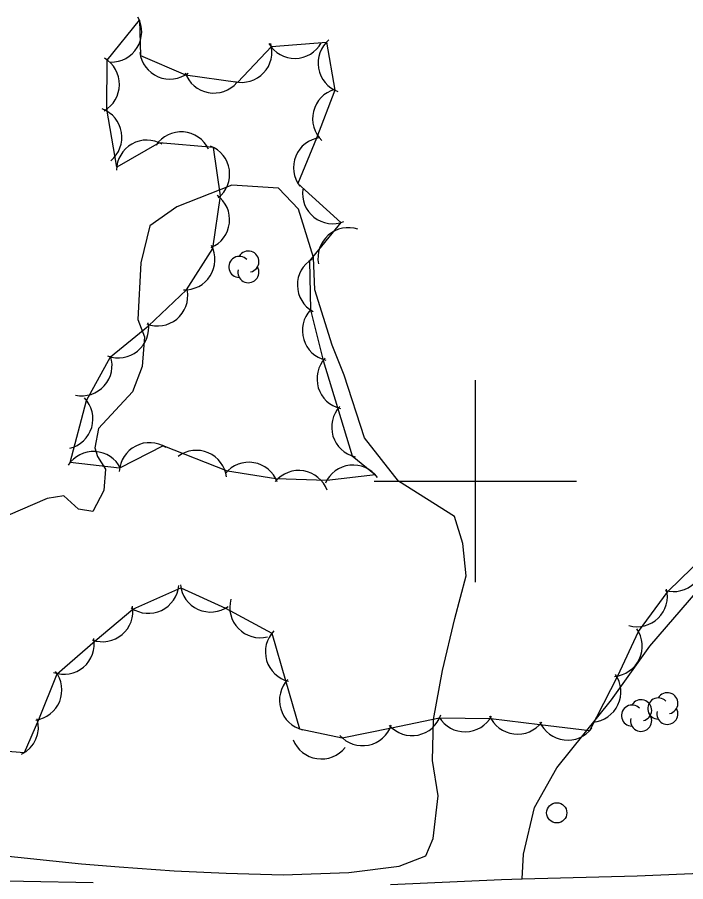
# Model space of a CAD drawing. Extents: x 646142 to 649934, y 5874075 to 5876351.
# Drawn here: x 648754.7 to 648820.8, y 5875960.3 to 5876046 of the extents above; entities that cross this region are included whole.
import ezdxf

# ---------------------------------------------------------------- set-up
doc = ezdxf.new("R2010")
doc.units = 0
for name, color, linetype in [('Niveau 2', 7, 'Continuous'), ('Niveau 21', 7, 'Continuous'), ('Niveau 22', 7, 'Continuous'), ('Niveau 36', 7, 'Continuous'), ('Niveau 44', 7, 'Continuous'), ('Niveau 61', 7, 'Continuous')]:
    doc.layers.add(name, color=color, linetype=linetype)

msp = doc.modelspace()

# ---------------------------------------------------------------- linework, layer by layer
at = {"layer": 'Niveau 2'}
for points in [[(648764.764, 5875961.807), (648770.204, 5875961.416), (648775.339, 5875961.172), (648780.988, 5875961.031), (648787.475, 5875961.255), (648792.474, 5875961.871), (648795.11, 5875962.917), (648795.828, 5875964.607), (648796.317, 5875968.833), (648795.767, 5875972.329), (648795.862, 5875976.403), (648796.759, 5875981.245), (648797.976, 5875986.405), (648799.103, 5875990.628), (648798.752, 5875993.849), (648797.93, 5875996.505), (648792.384, 5876000.023), (648789.033, 5876004.314), (648787.019, 5876010.522), (648785.82, 5876013.492), (648784.104, 5876018.971), (648783.99, 5876022.153), (648782.51, 5876026.955), (648780.521, 5876029.043), (648775.908, 5876029.333), (648770.471, 5876027.171), (648767.794, 5876025.311), (648766.907, 5876021.635), (648766.601, 5876016.036), (648767.28, 5876014.297), (648767.022, 5876011.372), (648766.089, 5876008.852), (648762.698, 5876005.244), (648762.351, 5876003.297), (648762.602, 5876002.449), (648763.413, 5876001.185), (648763.255, 5875999.081), (648762.164, 5875997.01), (648760.75, 5875997.234), (648759.294, 5875998.557), (648757.633, 5875998.295), (648752.488, 5875996.099)], [(648751.868, 5875963.052), (648761.017, 5875962.116), (648764.764, 5875961.807)]]:
    msp.add_lwpolyline(points, dxfattribs=at)
at = {"layer": 'Niveau 21'}
for points in [[(648791.595, 5875960.055), (648802.582, 5875960.561), (648804.637, 5875960.618), (648816.021, 5875960.934), (648828.516, 5875961.456), (648844.044, 5875961.897), (648858.645, 5875962.372), (648870.2, 5875963.159), (648885.09, 5875964.357), (648894.811, 5875964.866), (648907.382, 5875965.976), (648920.114, 5875966.635), (648935.875, 5875967.212), (648949.517, 5875968.067), (648965.307, 5875969.577)], [(648748.352, 5875960.536), (648762.194, 5875960.248)]]:
    msp.add_lwpolyline(points, dxfattribs=at)
at = {"layer": 'Niveau 22'}
msp.add_lwpolyline([(648804.637, 5875960.618), (648804.763, 5875963.068), (648805.852, 5875967.694), (648808.051, 5875971.603), (648813.474, 5875978.35), (648817.284, 5875983.676), (648822.005, 5875989.199)], dxfattribs=at)
at = {"layer": 'Niveau 36'}
msp.add_circle((648808.058, 5875967.16), 1, dxfattribs=at)
at = {"layer": 'Niveau 44'}
for points in [[(648790.125, 5876000.628), (648785.301, 5876000.09), (648780.277, 5876000.228), (648775.487, 5876001.015), (648769.117, 5876003.505), (648764.802, 5876001.284), (648759.895, 5876001.849), (648761.527, 5876008.016), (648763.917, 5876012.32), (648767.675, 5876015.393), (648771.425, 5876018.969), (648774.024, 5876023.068), (648774.791, 5876028.267), (648774.081, 5876033.069), (648768.732, 5876033.529), (648764.515, 5876031.125), (648763.527, 5876036.865), (648763.571, 5876041.719), (648766.757, 5876045.674), (648766.865, 5876042.163), (648771.329, 5876040.257), (648776.489, 5876039.538), (648779.829, 5876043.06), (648785.289, 5876043.505), (648786.114, 5876038.722), (648784.299, 5876033.975), (648782.446, 5876029.489), (648786.708, 5876025.617), (648783.582, 5876021.837), (648783.676, 5876016.983), (648784.944, 5876011.95), (648786.354, 5876007.305), (648787.805, 5876002.52), (648790.125, 5876000.628)], [(648749.072, 5875973.625), (648755.381, 5875973.127), (648756.816, 5875976.411), (648758.632, 5875980.913), (648762.396, 5875984.197), (648766.106, 5875987.327), (648770.868, 5875989.443), (648775.29, 5875987.443), (648779.861, 5875984.941), (648781.213, 5875980.279), (648782.604, 5875975.476), (648786.811, 5875974.602), (648791.711, 5875975.597), (648796.468, 5875976.566), (648801.55, 5875976.496), (648806.37, 5875975.915), (648811.334, 5875975.316), (648814.088, 5875980.724), (648816.141, 5875985.122), (648819.087, 5875989.122), (648822.569, 5875992.503), (648827.521, 5875996.09), (648827.272, 5876000.938), (648827.018, 5876005.932)]]:
    msp.add_lwpolyline(points, dxfattribs=at)
for centre, radius, start, end in [((648763.987, 5876044.521), 3, 268.59402, 28.57197), ((648782.142, 5876044.888), 3, 210.81868, 330.79662), ((648787.439, 5876041.413), 3, 129.7771, 249.75504), ((648776.88, 5876042.512), 3, 256.52274, 16.50069), ((648761.786, 5876039.308), 3, 299.47265, 59.4506), ((648769.79, 5876042.831), 3, 186.88032, 306.85827), ((648774.129, 5876041.449), 3, 199.40913, 319.38707), ((648786.902, 5876035.921), 3, 106.20638, 226.18432), ((648762.031, 5876034.07), 3, 309.42588, 69.40383), ((648770.894, 5876031.605), 3, 25.71114, 145.68909), ((648785.002, 5876031.059), 3, 97.56048, 217.53843), ((648767.497, 5876030.795), 3, 59.68926, 179.66721), ((648772.692, 5876030.41), 3, 308.41416, 68.3921), ((648785.901, 5876028.507), 3, 171.60397, 291.58192), ((648772.68, 5876025.908), 3, 293.52398, 53.50192), ((648787.427, 5876022.12), 3, 71.25427, 191.23221), ((648771.236, 5876021.963), 3, 267.62677, 27.60471), ((648776.647, 5876021.234), 1.046, 44.11537, 269.80396), ((648777.547, 5876021.757), 1.046, 282.26917, 149.72626), ((648785.392, 5876019.444), 3, 121.11157, 241.08951), ((648777.547, 5876020.711), 1.046, 166.93686, 29.62122), ((648768.552, 5876018.385), 3, 249.27487, 9.25281), ((648785.886, 5876014.925), 3, 136.8859, 256.86385), ((648764.68, 5876015.221), 3, 249.27487, 9.25281), ((648761.058, 5876011.465), 3, 257.98633, 17.96427), ((648787.337, 5876010.14), 3, 136.8859, 256.86385), ((648759.157, 5876006.178), 3, 283.79177, 43.76971), ((648788.787, 5876005.355), 3, 136.8859, 256.86385), ((648767.767, 5876000.827), 3, 57.23873, 177.21667), ((648762.214, 5875999.946), 3, 26.63593, 146.61387), ((648772.396, 5876000.065), 3, 6.91402, 126.89197), ((648777.596, 5875998.882), 3, 20.66924, 140.64719), ((648787.908, 5875998.607), 3, 36.36072, 156.33866), ((648782.529, 5875998.069), 3, 20.66924, 140.64719), ((648819.599, 5875992.077), 3, 254.16199, 14.13993), ((648767.659, 5875989.921), 3, 235.3976, 355.37554), ((648773.806, 5875990.049), 3, 185.66596, 305.6439), ((648816.011, 5875988.595), 3, 254.16199, 14.13993), ((648778.701, 5875987.502), 3, 164.2352, 284.21314), ((648763.114, 5875987.109), 3, 250.14964, 10.12759), ((648813.517, 5875983.669), 3, 274.97062, 34.94856), ((648759.291, 5875983.887), 3, 250.14964, 10.12759), ((648782.23, 5875983.101), 3, 136.171, 256.14895), ((648756.089, 5875979.322), 3, 278.03489, 38.01283), ((648783.621, 5875978.299), 3, 136.171, 256.14895), ((648811.4, 5875979.14), 3, 274.97062, 34.94856), ((648816.407, 5875977.317), 1.046, 282.26917, 149.72626), ((648818.107, 5875977.494), 1.046, 44.11537, 269.80396), ((648819.007, 5875978.017), 1.046, 282.26917, 149.72626), ((648815.507, 5875976.794), 1.046, 44.11537, 269.80396), ((648819.007, 5875976.971), 1.046, 166.93686, 29.62122), ((648793.738, 5875977.809), 3, 221.50705, 341.485), ((648798.974, 5875978.19), 3, 211.34861, 331.32656), ((648804.171, 5875977.956), 3, 203.13423, 323.11217), ((648816.407, 5875976.271), 1.046, 166.93686, 29.62122), ((648753.773, 5875975.66), 3, 296.40232, 15.90605), ((648788.838, 5875976.814), 3, 221.50705, 341.485), ((648809.135, 5875977.357), 3, 203.13423, 323.11217), ((648784.759, 5875975.5), 3, 201.67597, 321.65391)]:
    msp.add_arc(centre, radius, start, end, dxfattribs=at)
at = {"layer": 'Niveau 61'}
for points in [[(648800, 5876010), (648800, 5876000), (648800, 5875990)], [(648790, 5876000), (648800, 5876000), (648810, 5876000)]]:
    msp.add_lwpolyline(points, dxfattribs=at)

doc.saveas('drawing.dxf')
